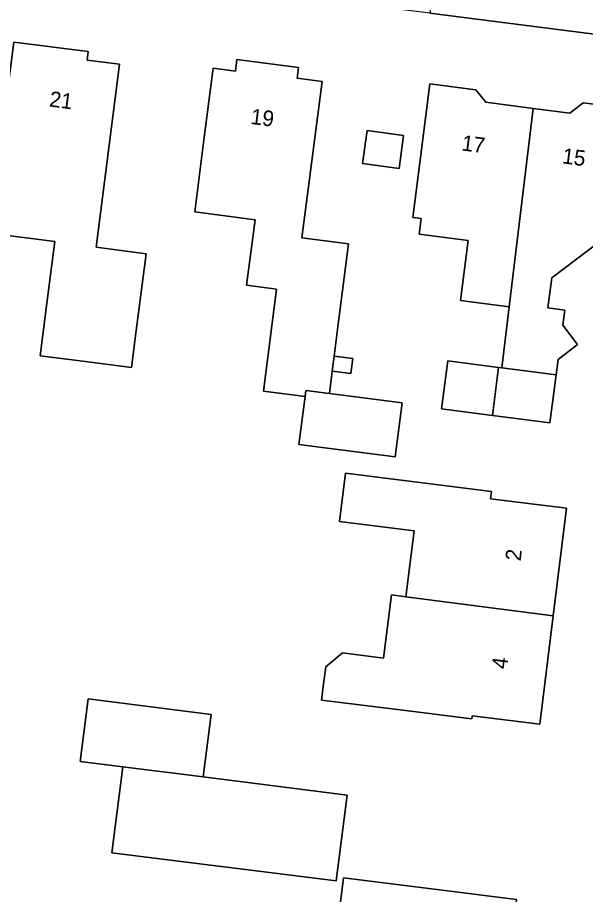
# Model space of a CAD drawing. Extents: x 161258 to 161838, y 380833 to 381727.
# Drawn here: x 161611.9 to 161648.5, y 381280.8 to 381337.3 of the extents above; entities that cross this region are included whole.
import ezdxf

# ---------------------------------------------------------------- set-up
doc = ezdxf.new("R2010")
doc.units = 0
for name, color, linetype in [('IMGEO_Erf', 7, 'Continuous'), ('IMGEO_Pand', 7, 'Continuous'), ('IMGEO_Pand_nummerreeks', 7, 'Continuous'), ('IMGEO_Voetpad_open', 7, 'Continuous')]:
    doc.layers.add(name, color=color, linetype=linetype)

msp = doc.modelspace()

# ---------------------------------------------------------------- linework, layer by layer
at = {"layer": 'IMGEO_Erf'}
for points in [[(161649.397, 381275.455), (161650.22, 381281.92), (161650.255, 381282.192), (161650.617, 381285.056), (161650.964, 381287.799), (161651.304, 381290.495), (161653.107, 381304.757), (161653.531, 381308.117), (161653.779, 381310.086), (161654.173, 381313.208), (161656.956, 381335.212), (161638.457, 381337.583), (161631.072, 381338.529), (161622.414, 381339.639), (161618.671, 381340.119), (161596.827, 381342.918), (161589.772, 381343.822), (161573.115, 381345.957), (161575.536, 381257.867), (161575.581, 381250), (161575.075, 381232.455), (161573.778, 381197.042)], [(161649.485, 381322.924), (161646.305, 381320.53), (161646.055, 381318.586), (161647.146, 381318.446), (161647.017, 381317.475), (161647.96, 381316.22), (161646.72, 381315.255), (161646.589, 381314.273), (161646.176, 381311.175), (161642.488, 381311.649), (161639.214, 381312.07), (161639.612, 381315.17), (161642.886, 381314.748), (161643.099, 381314.721), (161643.574, 381318.66), (161640.428, 381319.065), (161640.925, 381322.933), (161637.758, 381323.34), (161637.887, 381324.339), (161637.352, 381324.408), (161637.827, 381328.105), (161638.46, 381333.031), (161641.425, 381332.651), (161642.05, 381331.841), (161645.116, 381331.447), (161647.468, 381331.145), (161648.328, 381331.81), (161651.406, 381331.415)]]:
    msp.add_lwpolyline(points, dxfattribs=at)
for points in [[(161619.236, 381314.739), (161616.09, 381315.143), (161613.352, 381315.495), (161613.787, 381318.881), (161614.298, 381322.859), (161610.072, 381323.402), (161611.009, 381330.7), (161611.654, 381335.719), (161616.448, 381335.103), (161616.378, 381334.561), (161618.471, 381334.292), (161616.955, 381322.492), (161620.178, 381322.078), (161619.541, 381317.119)], [(161630.024, 381309.778), (161630.42, 381312.863), (161627.73, 381313.21), (161628.574, 381319.791), (161626.648, 381320.039), (161627.191, 381324.268), (161623.307, 381324.767), (161623.861, 381329.081), (161624.498, 381334.04), (161625.934, 381333.853), (161626.03, 381334.6), (161630, 381334.09), (161629.909, 381333.382), (161631.507, 381333.177), (161630.211, 381323.091), (161633.216, 381322.705), (161632.551, 381317.528), (161632.287, 381315.473), (161633.497, 381315.317), (161633.372, 381314.345), (161632.162, 381314.5), (161631.979, 381313.072), (161636.666, 381312.469), (161636.217, 381308.981)], [(161634.118, 381327.882), (161634.408, 381330.013), (161636.761, 381329.693), (161636.47, 381327.561)], [(161636.197, 381292.722), (161631.482, 381293.308), (161631.522, 381293.631), (161631.589, 381294.17), (161631.747, 381295.438), (161632.824, 381296.344), (161635.471, 381296.004), (161635.979, 381300.079), (161636.91, 381299.963), (161637.44, 381304.215), (161632.639, 381304.812), (161633.024, 381307.926), (161637.455, 381307.374), (161642.416, 381306.757), (161642.357, 381306.285), (161647.264, 381305.674), (161646.401, 381298.742), (161645.53, 381291.744), (161641.181, 381292.286), (161641.158, 381292.104)], [(161617.972, 381283.462), (161618.67, 381289.001), (161615.924, 381289.347), (161616.432, 381293.382), (161624.369, 381292.382), (161623.861, 381288.347), (161633.119, 381287.181), (161632.42, 381281.642)], [(161631.901, 381273.877), (161632.891, 381281.846), (161639.083, 381281.076), (161644.044, 381280.459), (161643.287, 381274.374), (161643.178, 381274.388), (161642.941, 381272.483), (161638.774, 381273.003), (161638.28, 381269.034), (161633.319, 381269.653), (161632.823, 381269.714), (161633.354, 381273.696)]]:
    msp.add_lwpolyline(points, close=True, dxfattribs=at)
at = {"layer": 'IMGEO_Pand'}
for points in [[(161618.471, 381334.292), (161616.378, 381334.561), (161616.448, 381335.103), (161611.654, 381335.719), (161611.009, 381330.7), (161610.072, 381323.402), (161614.298, 381322.859), (161613.787, 381318.881), (161613.352, 381315.495), (161616.09, 381315.143), (161619.236, 381314.739), (161619.541, 381317.119), (161620.178, 381322.078), (161616.955, 381322.492)], [(161631.507, 381333.177), (161629.909, 381333.382), (161630, 381334.09), (161626.03, 381334.6), (161625.934, 381333.853), (161624.498, 381334.04), (161623.861, 381329.081), (161623.307, 381324.767), (161627.191, 381324.268), (161626.648, 381320.039), (161628.574, 381319.791), (161627.73, 381313.21), (161630.42, 381312.863), (161630.472, 381313.266), (161631.979, 381313.072), (161632.162, 381314.5), (161632.287, 381315.473), (161632.551, 381317.528), (161633.216, 381322.705), (161630.211, 381323.091)], [(161645.116, 381331.447), (161642.05, 381331.841), (161641.425, 381332.651), (161638.46, 381333.031), (161637.827, 381328.105), (161637.352, 381324.408), (161637.887, 381324.339), (161637.758, 381323.34), (161640.925, 381322.933), (161640.428, 381319.065), (161643.574, 381318.66)], [(161649.485, 381322.924), (161650.328, 381322.815), (161650.427, 381323.589), (161651.434, 381324.357), (161650.661, 381325.404), (161650.896, 381327.238), (161651.636, 381327.143), (161652.011, 381330.061), (161651.245, 381330.159), (161651.406, 381331.415), (161648.328, 381331.81), (161647.468, 381331.145), (161645.116, 381331.447), (161643.574, 381318.66), (161643.099, 381314.721), (161646.589, 381314.273), (161646.72, 381315.255), (161647.96, 381316.22), (161647.017, 381317.475), (161647.146, 381318.446), (161646.055, 381318.586), (161646.305, 381320.53)], [(161634.118, 381327.882), (161636.47, 381327.561), (161636.761, 381329.693), (161634.408, 381330.013)], [(161632.287, 381315.473), (161632.162, 381314.5), (161633.372, 381314.345), (161633.497, 381315.317)], [(161642.886, 381314.748), (161639.612, 381315.17), (161639.214, 381312.07), (161642.488, 381311.649)], [(161646.589, 381314.273), (161643.099, 381314.721), (161642.886, 381314.748), (161642.488, 381311.649), (161646.176, 381311.175)], [(161630.42, 381312.863), (161630.024, 381309.778), (161636.217, 381308.981), (161636.666, 381312.469), (161631.979, 381313.072), (161630.472, 381313.266)], [(161636.91, 381299.963), (161646.401, 381298.742), (161647.264, 381305.674), (161642.357, 381306.285), (161642.416, 381306.757), (161637.455, 381307.374), (161633.024, 381307.926), (161632.639, 381304.812), (161637.44, 381304.215)], [(161646.401, 381298.742), (161636.91, 381299.963), (161635.979, 381300.079), (161635.471, 381296.004), (161632.824, 381296.344), (161631.747, 381295.438), (161631.589, 381294.17), (161631.522, 381293.631), (161631.482, 381293.308), (161636.197, 381292.722), (161641.158, 381292.104), (161641.181, 381292.286), (161645.53, 381291.744)], [(161618.67, 381289.001), (161623.861, 381288.347), (161624.369, 381292.382), (161616.432, 381293.382), (161615.924, 381289.347)], [(161623.861, 381288.347), (161618.67, 381289.001), (161617.972, 381283.462), (161632.42, 381281.642), (161633.119, 381287.181)], [(161633.319, 381269.653), (161638.28, 381269.034), (161638.774, 381273.003), (161642.941, 381272.483), (161643.178, 381274.388), (161643.287, 381274.374), (161644.044, 381280.459), (161639.083, 381281.076), (161632.891, 381281.846), (161631.901, 381273.877), (161633.354, 381273.696), (161632.823, 381269.714)]]:
    msp.add_lwpolyline(points, close=True, dxfattribs=at)
at = {"layer": 'IMGEO_Voetpad_open'}
msp.add_lwpolyline([(161657.935, 381338.014), (161650.536, 381338.943), (161640.8, 381340.227), (161638.808, 381340.484), (161638.457, 381337.583), (161656.956, 381335.212), (161654.173, 381313.208), (161657.217, 381312.776), (161658.036, 381319.535), (161659.281, 381328.911), (161659.97, 381334.473)], dxfattribs=at)

# ---------------------------------------------------------------- texts
at = {"layer": 'IMGEO_Pand_nummerreeks'}
for s, rotation, p in [('21', 352.6776, (161613.902, 381331.571)), ('19', 352.9813, (161626.872, 381330.444)), ('17', 352.6776, (161640.462, 381328.738)), ('15', 352.6776, (161646.944, 381327.906)), ('2', 82.9043, (161644.296, 381302.228)), ('4', 82.907, (161643.429, 381295.264))]:
    msp.add_text(s, height=1, rotation=rotation, dxfattribs=at).set_placement(p)

doc.saveas('drawing.dxf')
